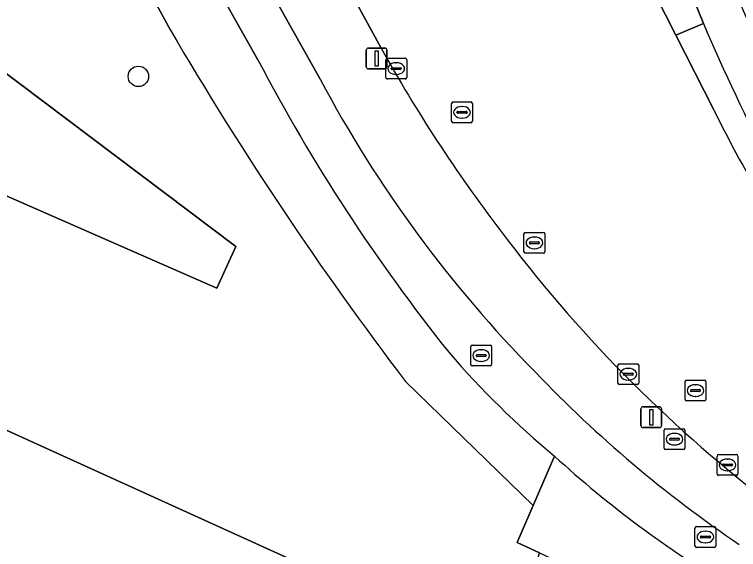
# Model space of a CAD drawing. Extents: x 162879 to 165540, y 384011 to 385181.
# Drawn here: x 163742.95 to 163777.66, y 384591.16 to 384616.83 of the extents above; entities that cross this region are included whole.
import ezdxf

# ---------------------------------------------------------------- set-up
doc = ezdxf.new("R2010")
doc.units = 0
for name, color, linetype in [('IMGEO_Berm_groen', 7, 'Continuous'), ('IMGEO_Boom', 7, 'Continuous'), ('IMGEO_Fietspad_gesloten', 7, 'Continuous'), ('IMGEO_Grasland_agrarisch', 7, 'Continuous'), ('IMGEO_Kolk', 7, 'Continuous'), ('IMGEO_Lichtmast', 7, 'Continuous'), ('IMGEO_Loofbos', 7, 'Continuous'), ('IMGEO_Rijbaan_lokaal_gesloten', 7, 'Continuous'), ('IMGEO_Rioolput', 7, 'Continuous'), ('IMGEO_Verkeerseiland_groen', 7, 'Continuous'), ('IMGEO_Verkeerseiland_open', 7, 'Continuous'), ('IMGEO_Voetpad_open', 7, 'Continuous')]:
    doc.layers.add(name, color=color, linetype=linetype)

msp = doc.modelspace()

# ---------------------------------------------------------------- linework, layer by layer
at = {"layer": 'IMGEO_Berm_groen'}
for points in [[(163737.588, 384650.274), (163730.578, 384662.649), (163727.778, 384667.911), (163727.153, 384667.992), (163727.769, 384666.895), (163757.603, 384613.731)], [(163760.531, 384615.21), (163732.051, 384667.355)]]:
    msp.add_lwpolyline(points, dxfattribs=at)
for centre, radius, start, end in [((163824.036, 384650.468), 72.636, 209.03928, 217.26392), ((163810.865, 384642.002), 60.3, 207.95885, 224.59755), ((163820.193, 384646.793), 67.355, 216.75512, 232.27363), ((163811.599, 384641.403), 60.41, 223.70399, 235.8664)]:
    msp.add_arc(centre, radius, start, end, dxfattribs=at)
at = {"layer": 'IMGEO_Boom'}
msp.add_circle((163748.891, 384613.86), 0.489, dxfattribs=at)
at = {"layer": 'IMGEO_Fietspad_gesloten'}
for points in [[(163750.388, 384689.969), (163749.494, 384692.279), (163748.679, 384694.197), (163746.636, 384698.75), (163744.71, 384697.869), (163746.819, 384693.286), (163747.617, 384691.408), (163748.57, 384688.95), (163750.819, 384682.971), (163774.285, 384620.591), (163775.977, 384616.401)], [(163757.603, 384613.731), (163727.769, 384666.895), (163725.831, 384665.787), (163754.621, 384614.652)]]:
    msp.add_lwpolyline(points, dxfattribs=at)
for centre, radius, start, end in [((163871.458, 384656.526), 101.571, 200.29621, 211.03255), ((163871.926, 384657.523), 104.39, 203.19906, 211.49255), ((163832.043, 384655.163), 87.38, 207.62051, 218.63601), ((163810.865, 384642.002), 60.3, 207.95885, 224.59755), ((163795.741, 384628.092), 42.149, 220.7034, 230.3485), ((163811.599, 384641.403), 60.41, 223.70399, 235.8664), ((163803.026, 384632.863), 50.536, 227.4396, 239.3369)]:
    msp.add_arc(centre, radius, start, end, dxfattribs=at)
at = {"layer": 'IMGEO_Grasland_agrarisch'}
msp.add_lwpolyline([(163594.088, 384577.712), (163619.287, 384573.891), (163662.875, 384565.793), (163684.298, 384561.617), (163706.882, 384556.864), (163750.094, 384548.045), (163761.872, 384588.1), (163712.389, 384610.585), (163653.294, 384637.612), (163653.398, 384636.938), (163648.01, 384633.962), (163642.666, 384630.908), (163637.367, 384627.777), (163632.547, 384624.797), (163627.829, 384621.658), (163623.22, 384618.361), (163617.949, 384614.724), (163612.715, 384611.035), (163607.518, 384607.294), (163602.206, 384603.464), (163597.025, 384599.458), (163591.982, 384595.281), (163588.13, 384591.708)], close=True, dxfattribs=at)
at = {"layer": 'IMGEO_Kolk'}
for p, q in [((163760.754, 384613.808), (163760.754, 384614.66)), ((163760.829, 384614.734), (163761.681, 384614.734)), ((163761.755, 384614.66), (163761.755, 384613.808)), ((163761.056, 384614.277), (163761.454, 384614.277)), ((163761.242, 384614.514), (163761.267, 384614.514)), ((163761.013, 384614.228), (163761.013, 384614.24)), ((163761.451, 384614.191), (163761.053, 384614.191)), ((163761.265, 384613.954), (163761.24, 384613.954)), ((163761.497, 384614.24), (163761.497, 384614.228)), ((163761.681, 384613.734), (163760.829, 384613.734)), ((163771.954, 384600.071), (163772.806, 384600.071)), ((163771.879, 384599.145), (163771.879, 384599.997)), ((163772.367, 384599.851), (163772.392, 384599.851)), ((163772.88, 384599.997), (163772.88, 384599.145)), ((163772.138, 384599.565), (163772.138, 384599.577)), ((163772.576, 384599.528), (163772.178, 384599.528)), ((163772.181, 384599.614), (163772.579, 384599.614)), ((163772.622, 384599.577), (163772.622, 384599.565)), ((163772.806, 384599.071), (163771.954, 384599.071)), ((163772.39, 384599.291), (163772.365, 384599.291))]:
    msp.add_line(p, q, dxfattribs=at)
for points in [[(163760.754, 384613.808), (163760.754, 384614.66)], [(163760.829, 384614.734), (163761.681, 384614.734)], [(163761.755, 384614.66), (163761.755, 384613.808)], [(163761.681, 384613.734), (163760.829, 384613.734)], [(163771.954, 384600.071), (163772.806, 384600.071)], [(163771.879, 384599.145), (163771.879, 384599.997)], [(163772.88, 384599.997), (163772.88, 384599.145)], [(163772.806, 384599.071), (163771.954, 384599.071)]]:
    msp.add_lwpolyline(points, dxfattribs=at)
for centre, radius, start, end in [((163760.831, 384614.658), 0.0765, 91.552, 178.448), ((163760.831, 384614.658), 0.0765, 91.552, 178.448), ((163761.679, 384614.658), 0.0765, 1.552, 88.448), ((163761.679, 384614.658), 0.0765, 1.552, 88.448), ((163761.053, 384614.237), 0.0403, 85.8775, 175.7526), ((163761.458, 384614.239), 0.0386, 1.7309, 96.639), ((163761.05, 384614.227), 0.0366, 178.938, 274.7102), ((163761.454, 384614.234), 0.043, 264.8664, 352.4533), ((163760.831, 384613.81), 0.0765, 181.552, 268.448), ((163760.831, 384613.81), 0.0765, 181.552, 268.448), ((163761.679, 384613.81), 0.0765, 271.552, 358.448), ((163761.679, 384613.81), 0.0765, 271.552, 358.448), ((163771.956, 384599.995), 0.0765, 91.552, 178.448), ((163771.956, 384599.995), 0.0765, 91.552, 178.448), ((163772.804, 384599.995), 0.0765, 1.552, 88.448), ((163772.804, 384599.995), 0.0765, 1.552, 88.448), ((163772.178, 384599.574), 0.0403, 85.8775, 175.7526), ((163772.175, 384599.564), 0.0366, 178.938, 274.7102), ((163772.579, 384599.571), 0.043, 264.8664, 352.4533), ((163772.583, 384599.576), 0.0386, 1.7309, 96.639), ((163771.956, 384599.147), 0.0765, 181.552, 268.448), ((163771.956, 384599.147), 0.0765, 181.552, 268.448), ((163772.804, 384599.147), 0.0765, 271.552, 358.448), ((163772.804, 384599.147), 0.0765, 271.552, 358.448)]:
    msp.add_arc(centre, radius, start, end, dxfattribs=at)
for centre, major_axis, ratio, start_param, end_param in [((163761.241, 384614.234), (-0.387, 0.002), 0.722429, 4.712389, 7.853982), ((163761.266, 384614.234), (-0.39, 0.002), 0.717154, 1.570796, 4.712389), ((163772.366, 384599.571), (-0.387, 0.002), 0.722429, 4.712389, 7.853982), ((163772.391, 384599.571), (-0.39, 0.002), 0.717154, 1.570796, 4.712389)]:
    msp.add_ellipse(centre, major_axis=major_axis, ratio=ratio, start_param=start_param, end_param=end_param, dxfattribs=at)
at = {"layer": 'IMGEO_Lichtmast'}
for p, q in [((163759.819, 384614.318), (163759.819, 384615.118)), ((163759.819, 384615.118), (163759.819, 384614.318)), ((163759.919, 384615.218), (163760.709, 384615.218)), ((163760.709, 384615.218), (163759.919, 384615.218)), ((163760.809, 384615.118), (163760.809, 384614.318)), ((163760.809, 384614.318), (163760.809, 384615.118)), ((163760.709, 384614.218), (163759.919, 384614.218)), ((163759.919, 384614.218), (163760.709, 384614.218)), ((163773.084, 384598.008), (163773.874, 384598.008)), ((163773.874, 384598.008), (163773.084, 384598.008)), ((163772.984, 384597.108), (163772.984, 384597.908)), ((163772.984, 384597.908), (163772.984, 384597.108)), ((163773.974, 384597.908), (163773.974, 384597.108)), ((163773.974, 384597.108), (163773.974, 384597.908)), ((163773.874, 384597.008), (163773.084, 384597.008)), ((163773.084, 384597.008), (163773.874, 384597.008))]:
    msp.add_line(p, q, dxfattribs=at)
for points in [[(163760.239, 384615.093), (163760.389, 384615.093), (163760.389, 384614.343), (163760.239, 384614.343), (163760.239, 384615.093)], [(163773.404, 384597.883), (163773.554, 384597.883), (163773.554, 384597.133), (163773.404, 384597.133), (163773.404, 384597.883)]]:
    msp.add_lwpolyline(points, dxfattribs=at)
for centre, start, end in [((163759.919, 384615.118), 90, 180), ((163759.919, 384615.118), 90, 180), ((163760.709, 384615.118), 0, 90), ((163760.709, 384615.118), 360, 90), ((163759.919, 384614.318), 180, 270), ((163759.919, 384614.318), 180, 270), ((163760.709, 384614.318), 270, 0), ((163760.709, 384614.318), 270, 0), ((163773.084, 384597.908), 90, 180), ((163773.084, 384597.908), 90, 180), ((163773.874, 384597.908), 0, 90), ((163773.874, 384597.908), 360, 90), ((163773.084, 384597.108), 180, 270), ((163773.084, 384597.108), 180, 270), ((163773.874, 384597.108), 270, 0), ((163773.874, 384597.108), 270, 0)]:
    msp.add_arc(centre, 0.1, start, end, dxfattribs=at)
at = {"layer": 'IMGEO_Loofbos'}
for points in [[(163721.297, 384668.753), (163700.787, 384671.42), (163666.58, 384651.004), (163666.682, 384650.615), (163666.405, 384650.217), (163661.976, 384644.937), (163672.75, 384650.727), (163721.271, 384630.049), (163753.565, 384605.701), (163752.648, 384603.706), (163661.095, 384643.887), (163658.743, 384641.084), (163653.294, 384637.612), (163712.389, 384610.585), (163761.872, 384588.1), (163750.094, 384548.045), (163749.199, 384545.097), (163740.833, 384514.99)], [(163750.431, 384616.074), (163741.934, 384631.674), (163734.277, 384645.741), (163721.297, 384668.753)], [(163746.068, 384514.958), (163747.384, 384519.482), (163768.118, 384591.001), (163767.053, 384591.5), (163767.086, 384591.577), (163767.821, 384593.275), (163761.701, 384599.219)]]:
    msp.add_lwpolyline(points, dxfattribs=at)
msp.add_lwpolyline([(163752.648, 384603.706), (163753.565, 384605.701), (163721.271, 384630.049), (163672.75, 384650.727), (163661.976, 384644.937), (163661.095, 384643.887)], close=True, dxfattribs=at)
msp.add_arc((163894.112, 384699.95), 166.371, 210.27495, 217.26193, dxfattribs=at)
at = {"layer": 'IMGEO_Rijbaan_lokaal_gesloten'}
for points in [[(163725.68, 384678.902), (163728.199, 384674.378), (163732.051, 384667.355), (163760.531, 384615.21)], [(163776.461, 384612.285), (163774.658, 384615.835), (163745.749, 384672.775)]]:
    msp.add_lwpolyline(points, dxfattribs=at)
for centre, radius, start, end in [((163824.036, 384650.468), 72.636, 209.03928, 217.26392), ((163831.461, 384639.294), 61.274, 206.15462, 216.22948), ((163820.193, 384646.793), 67.355, 216.75512, 232.27363)]:
    msp.add_arc(centre, radius, start, end, dxfattribs=at)
at = {"layer": 'IMGEO_Rioolput'}
for p, q in [((163763.906, 384611.708), (163763.906, 384612.56)), ((163763.981, 384612.634), (163764.833, 384612.634)), ((163764.907, 384612.56), (163764.907, 384611.708)), ((163764.394, 384612.414), (163764.419, 384612.414)), ((163764.165, 384612.128), (163764.165, 384612.14)), ((163764.603, 384612.091), (163764.205, 384612.091)), ((163764.208, 384612.177), (163764.606, 384612.177)), ((163764.417, 384611.854), (163764.392, 384611.854)), ((163764.649, 384612.14), (163764.649, 384612.128)), ((163764.833, 384611.634), (163763.981, 384611.634)), ((163767.376, 384605.447), (163767.376, 384606.299)), ((163767.451, 384606.373), (163768.303, 384606.373)), ((163768.377, 384606.299), (163768.377, 384605.447)), ((163767.864, 384606.153), (163767.889, 384606.153)), ((163767.635, 384605.867), (163767.635, 384605.879)), ((163768.073, 384605.83), (163767.675, 384605.83)), ((163767.678, 384605.916), (163768.076, 384605.916)), ((163768.119, 384605.879), (163768.119, 384605.867)), ((163768.303, 384605.373), (163767.451, 384605.373)), ((163767.887, 384605.593), (163767.862, 384605.593)), ((163764.823, 384600.04), (163764.823, 384600.892)), ((163764.898, 384600.966), (163765.75, 384600.966)), ((163765.311, 384600.746), (163765.336, 384600.746)), ((163765.824, 384600.892), (163765.824, 384600.04)), ((163765.082, 384600.46), (163765.082, 384600.472)), ((163765.52, 384600.423), (163765.122, 384600.423)), ((163765.125, 384600.509), (163765.523, 384600.509)), ((163765.566, 384600.472), (163765.566, 384600.46)), ((163765.334, 384600.186), (163765.309, 384600.186)), ((163765.75, 384599.966), (163764.898, 384599.966)), ((163775.097, 384598.361), (163775.097, 384599.213)), ((163775.172, 384599.287), (163776.024, 384599.287)), ((163775.585, 384599.067), (163775.61, 384599.067)), ((163776.098, 384599.213), (163776.098, 384598.361)), ((163775.356, 384598.781), (163775.356, 384598.793)), ((163775.794, 384598.744), (163775.396, 384598.744)), ((163775.399, 384598.83), (163775.797, 384598.83)), ((163775.84, 384598.793), (163775.84, 384598.781)), ((163775.608, 384598.507), (163775.583, 384598.507)), ((163776.024, 384598.287), (163775.172, 384598.287)), ((163774.167, 384596.954), (163775.019, 384596.954)), ((163774.092, 384596.028), (163774.092, 384596.88)), ((163774.58, 384596.734), (163774.605, 384596.734)), ((163775.093, 384596.88), (163775.093, 384596.028)), ((163774.351, 384596.448), (163774.351, 384596.46)), ((163774.789, 384596.411), (163774.391, 384596.411)), ((163774.394, 384596.497), (163774.792, 384596.497)), ((163774.835, 384596.46), (163774.835, 384596.448)), ((163775.019, 384595.954), (163774.167, 384595.954)), ((163774.603, 384596.174), (163774.578, 384596.174)), ((163776.634, 384594.793), (163776.634, 384595.645)), ((163776.709, 384595.719), (163777.561, 384595.719)), ((163777.635, 384595.645), (163777.635, 384594.793)), ((163776.893, 384595.213), (163776.893, 384595.225)), ((163776.936, 384595.262), (163777.334, 384595.262)), ((163777.122, 384595.499), (163777.147, 384595.499)), ((163777.377, 384595.225), (163777.377, 384595.213)), ((163777.331, 384595.176), (163776.933, 384595.176)), ((163777.145, 384594.939), (163777.12, 384594.939)), ((163777.561, 384594.719), (163776.709, 384594.719)), ((163775.574, 384591.334), (163775.574, 384592.186)), ((163775.649, 384592.26), (163776.501, 384592.26)), ((163776.575, 384592.186), (163776.575, 384591.334)), ((163775.833, 384591.754), (163775.833, 384591.766)), ((163776.271, 384591.717), (163775.873, 384591.717)), ((163775.876, 384591.803), (163776.274, 384591.803)), ((163776.062, 384592.04), (163776.087, 384592.04)), ((163776.317, 384591.766), (163776.317, 384591.754)), ((163776.085, 384591.48), (163776.06, 384591.48)), ((163776.501, 384591.26), (163775.649, 384591.26))]:
    msp.add_line(p, q, dxfattribs=at)
for points in [[(163763.906, 384611.708), (163763.906, 384612.56)], [(163763.981, 384612.634), (163764.833, 384612.634)], [(163764.907, 384612.56), (163764.907, 384611.708)], [(163764.833, 384611.634), (163763.981, 384611.634)], [(163767.376, 384605.447), (163767.376, 384606.299)], [(163767.451, 384606.373), (163768.303, 384606.373)], [(163768.377, 384606.299), (163768.377, 384605.447)], [(163768.303, 384605.373), (163767.451, 384605.373)], [(163764.823, 384600.04), (163764.823, 384600.892)], [(163764.898, 384600.966), (163765.75, 384600.966)], [(163765.824, 384600.892), (163765.824, 384600.04)], [(163765.75, 384599.966), (163764.898, 384599.966)], [(163775.097, 384598.361), (163775.097, 384599.213)], [(163775.172, 384599.287), (163776.024, 384599.287)], [(163776.098, 384599.213), (163776.098, 384598.361)], [(163776.024, 384598.287), (163775.172, 384598.287)], [(163774.167, 384596.954), (163775.019, 384596.954)], [(163774.092, 384596.028), (163774.092, 384596.88)], [(163775.093, 384596.88), (163775.093, 384596.028)], [(163775.019, 384595.954), (163774.167, 384595.954)], [(163776.634, 384594.793), (163776.634, 384595.645)], [(163776.709, 384595.719), (163777.561, 384595.719)], [(163777.635, 384595.645), (163777.635, 384594.793)], [(163777.561, 384594.719), (163776.709, 384594.719)], [(163775.574, 384591.334), (163775.574, 384592.186)], [(163775.649, 384592.26), (163776.501, 384592.26)], [(163776.575, 384592.186), (163776.575, 384591.334)], [(163776.501, 384591.26), (163775.649, 384591.26)]]:
    msp.add_lwpolyline(points, dxfattribs=at)
for centre, radius, start, end in [((163763.983, 384612.558), 0.0765, 91.552, 178.448), ((163763.983, 384612.558), 0.0765, 91.552, 178.448), ((163764.831, 384612.558), 0.0765, 1.552, 88.448), ((163764.831, 384612.558), 0.0765, 1.552, 88.448), ((163764.205, 384612.137), 0.0403, 85.8775, 175.7526), ((163764.202, 384612.127), 0.0366, 178.938, 274.7102), ((163764.606, 384612.134), 0.043, 264.8664, 352.4533), ((163764.61, 384612.139), 0.0386, 1.7309, 96.639), ((163763.983, 384611.71), 0.0765, 181.552, 268.448), ((163763.983, 384611.71), 0.0765, 181.552, 268.448), ((163764.831, 384611.71), 0.0765, 271.552, 358.448), ((163764.831, 384611.71), 0.0765, 271.552, 358.448), ((163767.453, 384606.297), 0.0765, 91.552, 178.448), ((163767.453, 384606.297), 0.0765, 91.552, 178.448), ((163768.301, 384606.297), 0.0765, 1.552, 88.448), ((163768.301, 384606.297), 0.0765, 1.552, 88.448), ((163767.675, 384605.876), 0.0403, 85.8775, 175.7526), ((163767.672, 384605.866), 0.0366, 178.938, 274.7102), ((163768.076, 384605.873), 0.043, 264.8664, 352.4533), ((163768.08, 384605.878), 0.0386, 1.7309, 96.639), ((163767.453, 384605.449), 0.0765, 181.552, 268.448), ((163767.453, 384605.449), 0.0765, 181.552, 268.448), ((163768.301, 384605.449), 0.0765, 271.552, 358.448), ((163768.301, 384605.449), 0.0765, 271.552, 358.448), ((163764.9, 384600.89), 0.0765, 91.552, 178.448), ((163764.9, 384600.89), 0.0765, 91.552, 178.448), ((163765.748, 384600.89), 0.0765, 1.552, 88.448), ((163765.748, 384600.89), 0.0765, 1.552, 88.448), ((163765.122, 384600.469), 0.0403, 85.8775, 175.7526), ((163765.119, 384600.459), 0.0366, 178.938, 274.7102), ((163765.523, 384600.466), 0.043, 264.8664, 352.4533), ((163765.527, 384600.471), 0.0386, 1.7309, 96.639), ((163764.9, 384600.042), 0.0765, 181.552, 268.448), ((163764.9, 384600.042), 0.0765, 181.552, 268.448), ((163765.748, 384600.042), 0.0765, 271.552, 358.448), ((163765.748, 384600.042), 0.0765, 271.552, 358.448), ((163775.174, 384599.211), 0.0765, 91.552, 178.448), ((163775.174, 384599.211), 0.0765, 91.552, 178.448), ((163776.022, 384599.211), 0.0765, 1.552, 88.448), ((163776.022, 384599.211), 0.0765, 1.552, 88.448), ((163775.396, 384598.79), 0.0403, 85.8775, 175.7526), ((163775.393, 384598.78), 0.0366, 178.938, 274.7102), ((163775.797, 384598.787), 0.043, 264.8664, 352.4533), ((163775.801, 384598.792), 0.0386, 1.7309, 96.639), ((163775.174, 384598.363), 0.0765, 181.552, 268.448), ((163775.174, 384598.363), 0.0765, 181.552, 268.448), ((163776.022, 384598.363), 0.0765, 271.552, 358.448), ((163776.022, 384598.363), 0.0765, 271.552, 358.448), ((163774.169, 384596.878), 0.0765, 91.552, 178.448), ((163774.169, 384596.878), 0.0765, 91.552, 178.448), ((163775.017, 384596.878), 0.0765, 1.552, 88.448), ((163775.017, 384596.878), 0.0765, 1.552, 88.448), ((163774.391, 384596.457), 0.0403, 85.8775, 175.7526), ((163774.388, 384596.447), 0.0366, 178.938, 274.7102), ((163774.792, 384596.454), 0.043, 264.8664, 352.4533), ((163774.796, 384596.459), 0.0386, 1.7309, 96.639), ((163774.169, 384596.03), 0.0765, 181.552, 268.448), ((163774.169, 384596.03), 0.0765, 181.552, 268.448), ((163775.017, 384596.03), 0.0765, 271.552, 358.448), ((163775.017, 384596.03), 0.0765, 271.552, 358.448), ((163776.711, 384595.643), 0.0765, 91.552, 178.448), ((163776.711, 384595.643), 0.0765, 91.552, 178.448), ((163777.559, 384595.643), 0.0765, 1.552, 88.448), ((163777.559, 384595.643), 0.0765, 1.552, 88.448), ((163776.933, 384595.222), 0.0403, 85.8775, 175.7526), ((163776.93, 384595.212), 0.0366, 178.938, 274.7102), ((163777.334, 384595.219), 0.043, 264.8664, 352.4533), ((163777.338, 384595.224), 0.0386, 1.7309, 96.639), ((163776.711, 384594.795), 0.0765, 181.552, 268.448), ((163776.711, 384594.795), 0.0765, 181.552, 268.448), ((163777.559, 384594.795), 0.0765, 271.552, 358.448), ((163777.559, 384594.795), 0.0765, 271.552, 358.448), ((163775.651, 384592.184), 0.0765, 91.552, 178.448), ((163775.651, 384592.184), 0.0765, 91.552, 178.448), ((163776.499, 384592.184), 0.0765, 1.552, 88.448), ((163776.499, 384592.184), 0.0765, 1.552, 88.448), ((163775.873, 384591.763), 0.0403, 85.8775, 175.7526), ((163775.87, 384591.753), 0.0366, 178.938, 274.7102), ((163776.274, 384591.76), 0.043, 264.8664, 352.4533), ((163776.278, 384591.765), 0.0386, 1.7309, 96.639), ((163775.651, 384591.336), 0.0765, 181.552, 268.448), ((163775.651, 384591.336), 0.0765, 181.552, 268.448), ((163776.499, 384591.336), 0.0765, 271.552, 358.448), ((163776.499, 384591.336), 0.0765, 271.552, 358.448)]:
    msp.add_arc(centre, radius, start, end, dxfattribs=at)
for centre, major_axis, ratio, start_param, end_param in [((163764.393, 384612.134), (-0.387, 0.002), 0.722429, 4.712389, 7.853982), ((163764.418, 384612.134), (-0.39, 0.002), 0.717154, 1.570796, 4.712389), ((163767.863, 384605.873), (-0.387, 0.002), 0.722429, 4.712389, 7.853982), ((163767.888, 384605.873), (-0.39, 0.002), 0.717154, 1.570796, 4.712389), ((163765.31, 384600.466), (-0.387, 0.002), 0.722429, 4.712389, 7.853982), ((163765.335, 384600.466), (-0.39, 0.002), 0.717154, 1.570796, 4.712389), ((163775.584, 384598.787), (-0.387, 0.002), 0.722429, 4.712389, 7.853982), ((163775.609, 384598.787), (-0.39, 0.002), 0.717154, 1.570796, 4.712389), ((163774.579, 384596.454), (-0.387, 0.002), 0.722429, 4.712389, 7.853982), ((163774.604, 384596.454), (-0.39, 0.002), 0.717154, 1.570796, 4.712389), ((163777.121, 384595.219), (-0.387, 0.002), 0.722429, 4.712389, 7.853982), ((163777.146, 384595.219), (-0.39, 0.002), 0.717154, 1.570796, 4.712389), ((163776.061, 384591.76), (-0.387, 0.002), 0.722429, 4.712389, 7.853982), ((163776.086, 384591.76), (-0.39, 0.002), 0.717154, 1.570796, 4.712389)]:
    msp.add_ellipse(centre, major_axis=major_axis, ratio=ratio, start_param=start_param, end_param=end_param, dxfattribs=at)
at = {"layer": 'IMGEO_Verkeerseiland_groen'}
msp.add_lwpolyline([(163756.079, 384658.987), (163749.47, 384673.572), (163747.93, 384677.162), (163745.749, 384672.775), (163774.658, 384615.835), (163775.977, 384616.401), (163774.285, 384620.591), (163750.819, 384682.971)], dxfattribs=at)
at = {"layer": 'IMGEO_Verkeerseiland_open'}
msp.add_lwpolyline([(163775.977, 384616.401), (163774.658, 384615.835), (163776.461, 384612.285)], dxfattribs=at)
for centre, radius, start, end in [((163871.926, 384657.523), 104.39, 203.19906, 211.49255), ((163831.461, 384639.294), 61.274, 206.15462, 216.22948)]:
    msp.add_arc(centre, radius, start, end, dxfattribs=at)
at = {"layer": 'IMGEO_Voetpad_open'}
for points in [[(163713.151, 384683.194), (163716.517, 384677.23), (163717.616, 384675.28), (163721.297, 384668.753), (163734.277, 384645.741), (163741.934, 384631.674), (163750.431, 384616.074)], [(163754.621, 384614.652), (163725.831, 384665.787)], [(163761.701, 384599.219), (163767.821, 384593.275), (163768.845, 384595.64)], [(163768.845, 384595.64), (163767.821, 384593.275), (163767.086, 384591.577), (163767.053, 384591.5), (163768.118, 384591.001), (163770.912, 384589.693), (163772.693, 384589.008), (163773.826, 384588.522), (163792.055, 384580.685), (163799.02, 384577.651), (163799.868, 384577.282), (163799.271, 384575.856), (163855.748, 384552.326), (163856.415, 384552.055), (163858.584, 384551.143), (163860.172, 384545.493), (163862.095, 384547.217)]]:
    msp.add_lwpolyline(points, dxfattribs=at)
for centre, radius, start, end in [((163871.458, 384656.526), 101.571, 200.29621, 211.03255), ((163894.112, 384699.95), 166.371, 210.27495, 217.26193), ((163832.043, 384655.163), 87.38, 207.62051, 218.63601), ((163795.741, 384628.092), 42.149, 220.7034, 230.3485), ((163803.026, 384632.863), 50.536, 227.4396, 239.3369)]:
    msp.add_arc(centre, radius, start, end, dxfattribs=at)

doc.saveas('drawing.dxf')
